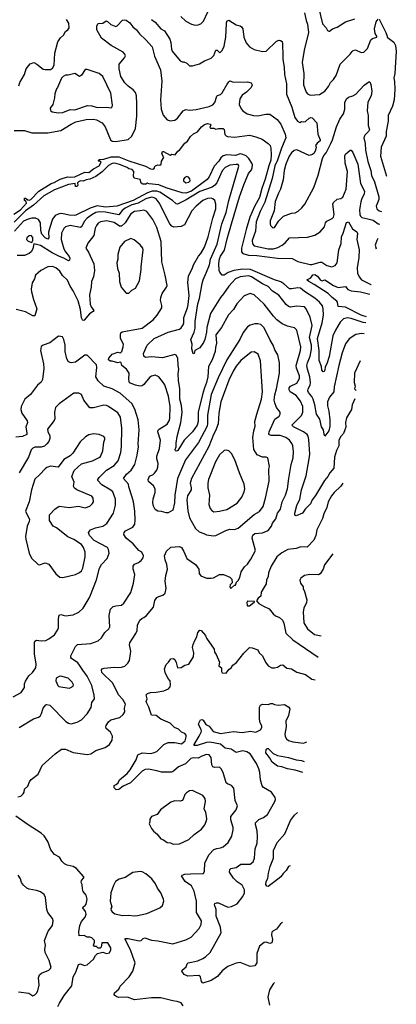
# Model space of a CAD drawing. Extents: x 1921360 to 2014538, y 768294 to 907744.
# Tile 405 of 412: x 2007654 to 2011689, y 876390 to 886942. Entities that reach past the tile are written whole.
import ezdxf

# ---------------------------------------------------------------- set-up
doc = ezdxf.new("R2010")
doc.units = 0

msp = doc.modelspace()

# ---------------------------------------------------------------- linework, layer by layer
at = {"layer": '0CON10XD'}
for points in [[(2010857, 887075), (2010898, 886898), (2010936, 886855), (2010952, 886825), (2010965, 886818)], [(2007645, 886233), (2007655, 886268), (2007704, 886356), (2007724, 886416), (2007765, 886468), (2007805, 886482), (2007838, 886465), (2007905, 886413), (2007925, 886407), (2007985, 886410), (2008006, 886424), (2008023, 886455), (2008032, 886585), (2008064, 886705), (2008092, 886748), (2008124, 886776), (2008143, 886817), (2008170, 886835), (2008184, 886855), (2008181, 886905), (2008156, 886946)], [(2009067, 886945), (2009105, 886914), (2009165, 886845), (2009205, 886824), (2009264, 886735), (2009274, 886696), (2009279, 886625), (2009289, 886605), (2009375, 886501), (2009395, 886490), (2009411, 886489)], [(2009380, 886975), (2009435, 886927), (2009494, 886894), (2009535, 886883), (2009565, 886886), (2009595, 886899), (2009623, 886927), (2009671, 887025)], [(2010704, 887014), (2010722, 886935), (2010737, 886895), (2010748, 886805), (2010703, 886615), (2010681, 886485), (2010697, 886367), (2010695, 886245), (2010723, 886167), (2010739, 886149), (2010765, 886132), (2010865, 886140), (2010924, 886175), (2010962, 886225), (2010985, 886268), (2011015, 886300), (2011044, 886345), (2011087, 886465), (2011195, 886572), (2011217, 886603), (2011227, 886613), (2011252, 886618), (2011312, 886592), (2011340, 886595), (2011379, 886635), (2011415, 886726), (2011435, 886742), (2011480, 886755), (2011481, 886765), (2011464, 886795), (2011457, 886845), (2011475, 886918), (2011495, 886948)], [(2010965, 886818), (2010975, 886820), (2011006, 886844), (2011055, 886861), (2011145, 886918), (2011245, 886951)], [(2011505, 886948), (2011577, 886805), (2011592, 886765), (2011590, 886755), (2011662, 886702), (2011682, 886665), (2011689, 886605), (2011673, 886365), (2011662, 886315), (2011670, 886280), (2011675, 886195), (2011666, 886085), (2011647, 886015), (2011601, 885915), (2011602, 885855), (2011582, 885745), (2011580, 885695), (2011527, 885575), (2011521, 885481), (2011585, 885264)], [(2007595, 885756), (2007705, 885754), (2007785, 885729), (2007955, 885729), (2008096, 885754), (2008205, 885822), (2008255, 885846), (2008365, 885873), (2008446, 885876), (2008478, 885868), (2008538, 885835), (2008569, 885795), (2008628, 885655), (2008645, 885641), (2008683, 885637), (2008815, 885658), (2008857, 885693), (2008895, 885775), (2008908, 885908), (2008909, 886045), (2008904, 886125), (2008893, 886163), (2008870, 886190), (2008815, 886228), (2008779, 886265), (2008739, 886335), (2008719, 886415), (2008721, 886465), (2008778, 886535), (2008786, 886555), (2008782, 886572), (2008764, 886594), (2008635, 886666), (2008530, 886745), (2008482, 886835), (2008482, 886875), (2008495, 886901), (2008544, 886906), (2008579, 886929), (2008595, 886922), (2008632, 886892), (2008685, 886871), (2008697, 886875), (2008754, 886936), (2008775, 886941), (2008795, 886937), (2008835, 886907), (2008866, 886865), (2008904, 886834), (2008939, 886789), (2009004, 886725), (2009075, 886650), (2009100, 886550), (2009164, 886405), (2009178, 886285), (2009162, 886085), (2009170, 885985), (2009190, 885920), (2009235, 885869), (2009265, 885858), (2009315, 885866), (2009345, 885888), (2009406, 885964), (2009435, 885981), (2009475, 885971), (2009545, 885981), (2009685, 886013), (2009725, 886031), (2009746, 886055), (2009765, 886121), (2009775, 886131), (2009805, 886141), (2009825, 886160), (2009878, 886252), (2009893, 886277), (2009905, 886286), (2009945, 886271), (2010095, 886276), (2010133, 886265), (2010146, 886245), (2010134, 886215), (2010083, 886165), (2010038, 886132), (2010012, 886095), (2010007, 886035), (2010026, 885986), (2010045, 885965), (2010092, 885935), (2010158, 885915), (2010205, 885913), (2010290, 885930), (2010335, 885930), (2010412, 885872), (2010451, 885821), (2010500, 885715), (2010506, 885675), (2010460, 885565), (2010417, 885435), (2010386, 885375), (2010360, 885240), (2010281, 884985), (2010232, 884885), (2010189, 884775), (2010179, 884675), (2010146, 884575), (2010149, 884539), (2010165, 884519), (2010315, 884487), (2010375, 884485), (2010421, 884499), (2010466, 884524), (2010499, 884551), (2010546, 884604), (2010737, 884613), (2010815, 884634), (2010875, 884667), (2010920, 884721), (2010931, 884765), (2010945, 884784), (2011002, 884812), (2011018, 884825), (2011024, 884856), (2011010, 884965), (2011015, 884982), (2011055, 885020), (2011095, 885026), (2011115, 885040), (2011151, 885125), (2011168, 885315), (2011140, 885405), (2011137, 885483), (2011145, 885501), (2011195, 885544), (2011205, 885544), (2011225, 885518), (2011276, 885395), (2011305, 885185), (2011347, 885105), (2011344, 885075), (2011315, 885015), (2011309, 884991), (2011294, 884905), (2011300, 884855), (2011307, 884835), (2011321, 884821), (2011383, 884807), (2011443, 884793), (2011495, 884754), (2011512, 884750)], [(2009411, 886489), (2009445, 886478), (2009475, 886446), (2009505, 886446), (2009580, 886470), (2009635, 886501), (2009705, 886529), (2009735, 886558), (2009755, 886616), (2009769, 886615), (2009795, 886590), (2009806, 886594), (2009825, 886613), (2009843, 886657), (2009864, 886756), (2009868, 886902), (2009875, 886928), (2009895, 886938), (2009975, 886886), (2010015, 886876), (2010030, 886865), (2010043, 886843), (2010057, 886755), (2010082, 886695), (2010115, 886652), (2010165, 886624), (2010255, 886600), (2010294, 886606), (2010405, 886712), (2010435, 886724), (2010450, 886720), (2010465, 886708), (2010471, 886685), (2010475, 886555), (2010473, 886515), (2010489, 886435), (2010490, 886355), (2010514, 886256), (2010512, 886145), (2010571, 886005), (2010602, 885895), (2010632, 885855), (2010655, 885840), (2010675, 885852), (2010697, 885847), (2010715, 885850), (2010755, 885886), (2010775, 885893), (2010789, 885889), (2010836, 885836), (2010848, 885715), (2010873, 885655), (2010873, 885645), (2010841, 885619), (2010823, 885595), (2010830, 885575), (2010824, 885545), (2010808, 885512), (2010792, 885498), (2010754, 885486), (2010625, 885549), (2010595, 885539), (2010565, 885514), (2010541, 885479), (2010507, 885395), (2010489, 885325), (2010478, 885225), (2010449, 885125), (2010426, 885084), (2010392, 884995), (2010380, 884895), (2010337, 884785), (2010336, 884755), (2010342, 884735), (2010365, 884712), (2010385, 884714), (2010429, 884785), (2010482, 884838), (2010565, 884867), (2010607, 884873), (2010639, 884891), (2010678, 884925), (2010709, 884965), (2010804, 885145), (2010851, 885275), (2010899, 885455), (2010912, 885488), (2010936, 885515), (2010986, 885614), (2011007, 885655), (2011047, 885793), (2011085, 885875), (2011124, 885935), (2011139, 885985), (2011139, 886055), (2011157, 886093), (2011177, 886113), (2011225, 886126), (2011255, 886144), (2011345, 886242), (2011395, 886277), (2011405, 886277), (2011418, 886248), (2011428, 886175), (2011420, 886125), (2011385, 886057), (2011378, 885965), (2011387, 885915), (2011389, 885809), (2011403, 885765), (2011391, 885745), (2011352, 885705), (2011342, 885675), (2011357, 885615), (2011359, 885545), (2011383, 885423), (2011415, 885325), (2011425, 885271), (2011455, 885205), (2011503, 885045), (2011502, 885015), (2011475, 884945), (2011482, 884915), (2011505, 884895), (2011531, 884886)], [(2008065, 885944), (2008115, 885949), (2008195, 885978), (2008245, 885976), (2008379, 886021), (2008428, 886018), (2008485, 886000), (2008585, 886004), (2008635, 885998), (2008645, 886010), (2008647, 886025), (2008632, 886155), (2008546, 886335), (2008505, 886366), (2008375, 886410), (2008355, 886407), (2008315, 886349), (2008295, 886333), (2008245, 886367), (2008172, 886348), (2008145, 886348), (2008120, 886335), (2008100, 886315), (2008060, 886215), (2008048, 886202), (2008031, 886149), (2008028, 886105), (2008008, 886035), (2007981, 885995), (2007985, 885970), (2008000, 885955), (2008065, 885944)], [(2007591, 884859), (2007662, 884905), (2007725, 884975), (2007724, 884994), (2007704, 885005), (2007705, 885028), (2007715, 885031), (2007740, 885010), (2007755, 885008), (2007774, 885015), (2007860, 885105), (2007990, 885185), (2008023, 885197), (2008087, 885233), (2008165, 885258), (2008195, 885254), (2008245, 885259), (2008352, 885308), (2008395, 885306), (2008446, 885344), (2008504, 885375), (2008526, 885415), (2008517, 885427), (2008504, 885424), (2008493, 885433), (2008510, 885445), (2008555, 885446), (2008635, 885472), (2008715, 885474), (2008825, 885430), (2009003, 885373), (2009055, 885342), (2009079, 885341), (2009098, 885352), (2009100, 885365), (2009110, 885375), (2009135, 885388), (2009155, 885382), (2009170, 885395), (2009173, 885425), (2009197, 885465), (2009177, 885505), (2009185, 885528), (2009195, 885528), (2009265, 885492), (2009285, 885502), (2009320, 885495), (2009347, 885533), (2009366, 885544), (2009425, 885618), (2009451, 885639), (2009485, 885690), (2009515, 885718), (2009560, 885740), (2009601, 885795), (2009635, 885819), (2009665, 885828), (2009694, 885824), (2009702, 885815), (2009692, 885785), (2009698, 885778), (2009735, 885778), (2009755, 885768), (2009785, 885776), (2009835, 885776), (2009846, 885765), (2009852, 885712), (2009865, 885696), (2009880, 885690), (2009955, 885682), (2010115, 885703), (2010185, 885686), (2010251, 885661), (2010315, 885615), (2010338, 885595), (2010344, 885564), (2010350, 885495), (2010345, 885435), (2010323, 885377), (2010285, 885234), (2010248, 885132), (2010223, 885035), (2010170, 884940), (2010120, 884825), (2010079, 884695), (2010032, 884492), (2010032, 884455), (2010045, 884435), (2010105, 884418), (2010195, 884415), (2010415, 884385), (2010572, 884382), (2010635, 884352), (2010765, 884318), (2010785, 884319), (2010875, 884344), (2010893, 884343), (2010945, 884308), (2010997, 884293), (2011035, 884306), (2011054, 884335), (2011075, 884475), (2011100, 884545), (2011102, 884615), (2011120, 884655), (2011155, 884769), (2011177, 884777), (2011220, 884700), (2011265, 884667), (2011275, 884650), (2011268, 884585), (2011290, 884475), (2011287, 884395), (2011271, 884281), (2011272, 884225), (2011290, 884185), (2011318, 884155), (2011415, 884105), (2011420, 884104)], [(2011361, 883694), (2011334, 883696), (2011205, 883741), (2011165, 883747), (2011125, 883735), (2011088, 883702), (2011036, 883615), (2011009, 883555), (2010969, 883331), (2010945, 883253), (2010927, 883223), (2010922, 883185), (2010915, 883170), (2010905, 883167), (2010892, 883185), (2010886, 883225), (2010861, 883291), (2010861, 883395), (2010846, 883525), (2010895, 883695), (2010908, 883775), (2010905, 883845), (2010897, 883875), (2010867, 883915), (2010815, 883958), (2010705, 884029), (2010664, 884064), (2010635, 884070), (2010565, 884056), (2010545, 884058), (2010485, 884113), (2010452, 884132), (2010385, 884155), (2010126, 884266), (2010045, 884270), (2009947, 884253), (2009888, 884232), (2009845, 884204), (2009822, 884205), (2009797, 884237), (2009791, 884255), (2009788, 884328), (2009795, 884380), (2009805, 884408), (2009848, 884472), (2009876, 884595), (2009924, 884756), (2010009, 885045), (2010055, 885174), (2010107, 885295), (2010137, 885333), (2010145, 885355), (2010147, 885385), (2010142, 885405), (2010110, 885455), (2010082, 885482), (2010045, 885498), (2010015, 885503), (2009965, 885485), (2009875, 885494), (2009835, 885482), (2009808, 885462), (2009787, 885425), (2009739, 885371), (2009685, 885258), (2009662, 885228), (2009495, 885105), (2009435, 885083), (2009395, 885087), (2009225, 885139), (2009145, 885171), (2009042, 885182), (2009025, 885190), (2009005, 885178), (2008975, 885178), (2008955, 885190), (2008945, 885230), (2008880, 885245), (2008872, 885265), (2008878, 885315), (2008858, 885335), (2008825, 885343), (2008807, 885357), (2008725, 885392), (2008675, 885406), (2008645, 885401), (2008605, 885379), (2008538, 885312), (2008469, 885261), (2008405, 885232), (2008365, 885226), (2008335, 885213), (2008305, 885214), (2008284, 885205), (2008273, 885195), (2008276, 885165), (2008265, 885156), (2008250, 885155), (2008247, 885187), (2008175, 885175), (2008025, 885120), (2007914, 885055), (2007802, 884955), (2007715, 884894), (2007595, 884772)], [(2011344, 883574), (2011315, 883579), (2011255, 883567), (2011185, 883522), (2011145, 883469), (2011108, 883372), (2011073, 883235), (2011024, 883006), (2011021, 882955), (2010975, 882896), (2010952, 882845), (2010951, 882805), (2010966, 882745), (2010977, 882655), (2010976, 882585), (2010965, 882537), (2010925, 882480), (2010915, 882500), (2010908, 882545), (2010889, 882579), (2010871, 882661), (2010835, 882714), (2010818, 882815), (2010800, 882875), (2010785, 882905), (2010750, 882945), (2010740, 882965), (2010744, 882985), (2010765, 883025), (2010770, 883055), (2010761, 883115), (2010736, 883195), (2010732, 883235), (2010737, 883265), (2010765, 883335), (2010779, 883411), (2010781, 883455), (2010760, 883535), (2010787, 883665), (2010768, 883755), (2010723, 883843), (2010705, 883864), (2010625, 883871), (2010555, 883862), (2010535, 883868), (2010510, 883890), (2010431, 883991), (2010364, 884034), (2010315, 884081), (2010255, 884112), (2010137, 884185), (2010105, 884197), (2010017, 884187), (2009967, 884165), (2009894, 884085), (2009838, 884005), (2009804, 883965), (2009699, 883795), (2009659, 883645), (2009655, 883595), (2009636, 883514), (2009625, 883484), (2009585, 883426), (2009530, 883395), (2009522, 883365), (2009512, 883362), (2009500, 883415), (2009501, 883465), (2009487, 883515), (2009525, 883595), (2009534, 883635), (2009534, 883706), (2009562, 883898), (2009580, 883955), (2009608, 884115), (2009619, 884155), (2009657, 884235), (2009687, 884315), (2009700, 884375), (2009768, 884535), (2009818, 884755), (2009865, 884875), (2009896, 885005), (2010003, 885373), (2009995, 885390), (2009975, 885392), (2009905, 885383), (2009855, 885359), (2009825, 885322), (2009767, 885195), (2009743, 885167), (2009715, 885146), (2009585, 885100), (2009439, 885011), (2009345, 884965), (2009330, 884970), (2009291, 885005), (2009155, 885095), (2009125, 885104), (2009075, 885103), (2009025, 885086), (2008869, 885005), (2008695, 884942), (2008575, 884934), (2008485, 884948), (2008408, 884922), (2008255, 884846), (2008237, 884843), (2008185, 884846), (2008104, 884866), (2008075, 884862), (2008035, 884845), (2008005, 884805), (2007975, 884715), (2007964, 884665), (2007965, 884605), (2007955, 884591), (2007925, 884605), (2007892, 884645), (2007882, 884682), (2007876, 884765), (2007855, 884802), (2007824, 884814), (2007785, 884814), (2007745, 884805), (2007695, 884783), (2007598, 884675)], [(2009435, 885193), (2009465, 885200), (2009480, 885215), (2009477, 885235), (2009463, 885253), (2009445, 885260), (2009425, 885252), (2009408, 885232), (2009410, 885215), (2009435, 885193)], [(2009506, 884284), (2009517, 884315), (2009571, 884409), (2009595, 884438), (2009635, 884504), (2009674, 884615), (2009722, 884815), (2009756, 884915), (2009756, 884965), (2009744, 885004), (2009725, 885024), (2009705, 885031), (2009665, 885026), (2009615, 885004), (2009544, 884945), (2009499, 884895), (2009421, 884745), (2009385, 884726), (2009305, 884720), (2009285, 884728), (2009262, 884755), (2009148, 884978), (2009115, 885022), (2009094, 885034), (2009065, 885039), (2009005, 885024), (2008925, 884977), (2008855, 884958), (2008785, 884924), (2008752, 884898), (2008715, 884852), (2008575, 884880), (2008505, 884884), (2008470, 884875), (2008425, 884851), (2008377, 884815), (2008345, 884780), (2008320, 884725), (2008305, 884715), (2008195, 884737), (2008145, 884723), (2008126, 884705), (2008101, 884655), (2008097, 884585), (2008127, 884485), (2008144, 884454), (2008183, 884405), (2008190, 884385), (2008189, 884365), (2008175, 884359), (2008128, 884388), (2008080, 884405), (2008002, 884442), (2007875, 884521), (2007805, 884540), (2007794, 884485), (2007776, 884455), (2007755, 884435), (2007705, 884415), (2007625, 884416)], [(2007635, 878612), (2007665, 878622), (2007692, 878645), (2007703, 878665), (2007707, 878695), (2007742, 878728), (2007760, 878775), (2007775, 878798), (2007850, 878855), (2007895, 878948), (2008033, 879075), (2008102, 879125), (2008143, 879123), (2008225, 879089), (2008375, 879066), (2008415, 879074), (2008470, 879110), (2008568, 879142), (2008616, 879174), (2008645, 879222), (2008650, 879265), (2008626, 879305), (2008581, 879345), (2008576, 879365), (2008582, 879378), (2008605, 879417), (2008631, 879439), (2008728, 879465), (2008764, 879495), (2008779, 879525), (2008776, 879565), (2008786, 879605), (2008760, 879655), (2008711, 879705), (2008652, 879832), (2008534, 879945), (2008529, 879975), (2008536, 879984), (2008558, 879992), (2008665, 880002), (2008715, 879998), (2008745, 880002), (2008779, 880015), (2008812, 880045), (2008830, 880075), (2008842, 880145), (2008843, 880175), (2008831, 880241), (2008834, 880265), (2008900, 880365), (2008912, 880395), (2008917, 880453), (2008942, 880505), (2008961, 880525), (2008984, 880534), (2009013, 880557), (2009087, 880645), (2009103, 880717), (2009122, 880748), (2009145, 880762), (2009187, 880773), (2009214, 880796), (2009222, 880845), (2009214, 880925), (2009220, 880985), (2009238, 881055), (2009230, 881105), (2009211, 881155), (2009206, 881195), (2009226, 881245), (2009275, 881289), (2009365, 881296), (2009386, 881286), (2009414, 881244), (2009445, 881168), (2009538, 881105), (2009572, 881052), (2009578, 881008), (2009595, 880983), (2009655, 880956), (2009705, 880957), (2009729, 880961), (2009795, 880997), (2009837, 880996), (2009905, 880966), (2009927, 880945), (2009932, 880908), (2009910, 880885), (2009904, 880865), (2009911, 880851), (2009925, 880853), (2009955, 880880), (2009965, 880880), (2009978, 880915), (2009995, 880932), (2010013, 880965), (2010026, 881025), (2010062, 881078), (2010094, 881106), (2010131, 881159), (2010180, 881255), (2010145, 881385), (2010151, 881419), (2010172, 881435), (2010255, 881443), (2010315, 881469), (2010352, 881515), (2010363, 881547), (2010399, 881591), (2010416, 881654), (2010450, 881695), (2010465, 881775), (2010503, 881845), (2010525, 881915), (2010536, 882024), (2010561, 882175), (2010583, 882245), (2010588, 882315), (2010581, 882375), (2010571, 882401), (2010545, 882436), (2010505, 882464), (2010445, 882486), (2010348, 882485), (2010332, 882492), (2010324, 882504), (2010326, 882525), (2010388, 882662), (2010435, 882694), (2010444, 882715), (2010446, 882736), (2010407, 882785), (2010386, 882836), (2010382, 882865), (2010389, 882921), (2010407, 882985), (2010439, 883155), (2010437, 883265), (2010419, 883349), (2010386, 883405), (2010371, 883455), (2010336, 883506), (2010275, 883641), (2010236, 883676), (2010205, 883684), (2010175, 883682), (2010125, 883667), (2010095, 883649), (2010049, 883591), (2010012, 883515), (2009875, 883297), (2009779, 883105), (2009707, 882925), (2009666, 882705), (2009667, 882613), (2009661, 882585), (2009571, 882409), (2009431, 882225), (2009345, 882025), (2009315, 881845), (2009313, 881765), (2009294, 881685), (2009245, 881658), (2009225, 881658), (2009175, 881673), (2009135, 881676), (2009104, 881694), (2009087, 881727), (2009082, 881765), (2009084, 881806), (2009106, 881875), (2009104, 881914), (2009087, 881945), (2009033, 881993), (2009029, 882015), (2009045, 882049), (2009085, 882068), (2009099, 882081), (2009124, 882116), (2009135, 882145), (2009137, 882185), (2009125, 882235), (2009125, 882265), (2009153, 882345), (2009163, 882435), (2009135, 882525), (2009138, 882542), (2009148, 882552), (2009233, 882607), (2009255, 882642), (2009262, 882668), (2009265, 882795), (2009249, 882909), (2009208, 883028), (2009185, 883066), (2009145, 883114), (2009105, 883132), (2009065, 883123), (2009043, 883107), (2008985, 883031), (2008965, 883017), (2008940, 883015), (2008894, 883024), (2008832, 883051), (2008823, 883085), (2008827, 883155), (2008797, 883197), (2008748, 883235), (2008742, 883265), (2008735, 883272), (2008704, 883264), (2008645, 883283), (2008623, 883283), (2008604, 883295), (2008609, 883315), (2008645, 883357), (2008705, 883378), (2008735, 883373), (2008749, 883385), (2008764, 883436), (2008766, 883465), (2008734, 883524), (2008733, 883567), (2008739, 883585), (2008753, 883597), (2008965, 883637), (2009085, 883724), (2009128, 883775), (2009176, 883855), (2009178, 883878), (2009164, 883935), (2009166, 883965), (2009181, 884009), (2009226, 884074), (2009233, 884095), (2009214, 884205), (2009177, 884347), (2009170, 884565), (2009125, 884715), (2009082, 884802), (2009016, 884886), (2008985, 884902), (2008945, 884895), (2008885, 884885), (2008845, 884863), (2008785, 884765), (2008745, 884731), (2008725, 884730), (2008665, 884769), (2008585, 884787), (2008520, 884775), (2008495, 884760), (2008475, 884735), (2008463, 884707), (2008449, 884631), (2008383, 884547), (2008363, 884495), (2008391, 884451), (2008449, 884325), (2008456, 884255), (2008443, 884185), (2008424, 884135), (2008419, 884075), (2008403, 883995), (2008408, 883895), (2008418, 883865), (2008448, 883825), (2008442, 883815), (2008402, 883788), (2008345, 883723), (2008335, 883720), (2008328, 883725), (2008315, 883748), (2008307, 883835), (2008280, 883930), (2008228, 884038), (2008195, 884085), (2008165, 884149), (2008111, 884201), (2008085, 884246), (2008041, 884281), (2008005, 884296), (2007955, 884293), (2007880, 884255), (2007824, 884205), (2007811, 884165), (2007787, 884123), (2007778, 884055), (2007781, 884025), (2007801, 883945), (2007836, 883845), (2007815, 883768), (2007795, 883770), (2007715, 883811), (2007615, 883836)], [(2007785, 884553), (2007796, 884574), (2007795, 884608), (2007775, 884630), (2007755, 884627), (2007732, 884605), (2007727, 884585), (2007745, 884567), (2007785, 884553)], [(2008825, 884010), (2008856, 884044), (2008893, 884065), (2008937, 884143), (2008957, 884265), (2008956, 884295), (2008978, 884475), (2008974, 884495), (2008945, 884530), (2008882, 884582), (2008845, 884596), (2008776, 884564), (2008726, 884505), (2008704, 884425), (2008706, 884375), (2008693, 884335), (2008703, 884275), (2008720, 884225), (2008722, 884135), (2008741, 884075), (2008795, 884013), (2008825, 884010)], [(2011490, 884596), (2011480, 884575), (2011463, 884525), (2011474, 884485)], [(2011245, 882877), (2011218, 882815), (2011209, 882765), (2011156, 882675), (2011144, 882625), (2011148, 882575), (2011139, 882545), (2011122, 882508), (2011095, 882475), (2011075, 882435), (2011073, 882375), (2011048, 882325), (2011027, 882255), (2011020, 882135), (2010976, 882085), (2010954, 882046), (2010919, 882005), (2010825, 881844), (2010789, 881795), (2010770, 881755), (2010713, 881695), (2010685, 881652), (2010615, 881624), (2010602, 881632), (2010602, 881655), (2010625, 881735), (2010654, 881805), (2010672, 881905), (2010723, 882055), (2010755, 882235), (2010761, 882285), (2010753, 882443), (2010745, 882478), (2010733, 882495), (2010695, 882524), (2010587, 882577), (2010571, 882595), (2010675, 882699), (2010689, 882735), (2010687, 882795), (2010662, 882855), (2010615, 882914), (2010553, 882955), (2010541, 882975), (2010543, 882995), (2010555, 883013), (2010622, 883048), (2010652, 883095), (2010652, 883125), (2010619, 883209), (2010616, 883235), (2010662, 883395), (2010666, 883435), (2010622, 883615), (2010600, 883640), (2010565, 883648), (2010525, 883656), (2010465, 883684), (2010409, 883725), (2010373, 883763), (2010275, 883895), (2010166, 883995), (2010125, 884009), (2010058, 883982), (2009982, 883898), (2009943, 883837), (2009891, 883779), (2009816, 883645), (2009755, 883565), (2009764, 883475), (2009751, 883429), (2009749, 883385), (2009715, 883295), (2009676, 883225), (2009671, 883115), (2009657, 883055), (2009634, 882996), (2009611, 882925), (2009567, 882735), (2009565, 882635), (2009555, 882595), (2009505, 882526), (2009415, 882435), (2009347, 882325), (2009335, 882318), (2009325, 882321), (2009321, 882335), (2009331, 882365), (2009329, 882405), (2009340, 882475), (2009382, 882625), (2009393, 882733), (2009389, 882809), (2009370, 882875), (2009371, 882985), (2009354, 883076), (2009351, 883145), (2009358, 883195), (2009353, 883237), (2009347, 883315), (2009331, 883345), (2009315, 883355), (2009185, 883319), (2009065, 883330), (2009002, 883322), (2008984, 883335), (2008982, 883365), (2009020, 883455), (2009095, 883526), (2009245, 883593), (2009365, 883627), (2009385, 883641), (2009405, 883671), (2009412, 883695), (2009411, 883749), (2009452, 883855), (2009459, 883891), (2009468, 883985), (2009457, 884127), (2009463, 884195), (2009506, 884284)], [(2011370, 883759), (2011345, 883764), (2011313, 883775), (2011145, 883861), (2011065, 883867), (2011060, 883915), (2011053, 883925), (2011001, 883965), (2010959, 884009), (2010808, 884105), (2010751, 884135), (2010730, 884155), (2010772, 884175), (2010795, 884206), (2010815, 884210), (2010845, 884193), (2010875, 884154), (2010895, 884144), (2010925, 884153), (2011015, 884094), (2011065, 884072), (2011145, 884081), (2011169, 884049), (2011207, 884037), (2011306, 884024), (2011405, 884000)], [(2007648, 879355), (2007800, 879450), (2007854, 879466), (2007872, 879478), (2007889, 879505), (2007905, 879562), (2007935, 879601), (2007946, 879604), (2007975, 879594), (2008149, 879419), (2008175, 879402), (2008205, 879396), (2008268, 879412), (2008315, 879438), (2008378, 879502), (2008418, 879572), (2008428, 879625), (2008456, 879665), (2008453, 879703), (2008427, 879805), (2008376, 879906), (2008329, 879969), (2008296, 880026), (2008275, 880049), (2008208, 880095), (2008201, 880105), (2008201, 880125), (2008253, 880225), (2008274, 880245), (2008415, 880256), (2008496, 880284), (2008532, 880318), (2008567, 880373), (2008610, 880415), (2008621, 880435), (2008611, 880555), (2008627, 880625), (2008657, 880653), (2008685, 880662), (2008743, 880667), (2008771, 880689), (2008846, 880804), (2008872, 880902), (2008889, 880995), (2008868, 881055), (2008868, 881085), (2008884, 881106), (2008926, 881124), (2008954, 881145), (2008976, 881175), (2008979, 881195), (2008964, 881234), (2008932, 881252), (2008870, 881325), (2008796, 881385), (2008769, 881425), (2008773, 881445), (2008789, 881465), (2008866, 881505), (2008886, 881535), (2008892, 881578), (2008887, 881675), (2008873, 881775), (2008860, 881825), (2008824, 881934), (2008819, 881965), (2008767, 882025), (2008799, 882071), (2008848, 882115), (2008888, 882175), (2008914, 882276), (2008926, 882365), (2008922, 882395), (2008935, 882545), (2008923, 882653), (2008888, 882768), (2008857, 882827), (2008730, 882940), (2008645, 882986), (2008556, 883015), (2008495, 883070), (2008468, 883115), (2008480, 883215), (2008475, 883243), (2008375, 883347), (2008352, 883345), (2008250, 883270), (2008205, 883264), (2008176, 883275), (2008158, 883308), (2008141, 883385), (2008140, 883455), (2008126, 883516), (2008112, 883542), (2008069, 883551), (2007975, 883478), (2007905, 883453), (2007885, 883440), (2007877, 883395), (2007908, 883255), (2007912, 883205), (2007899, 883085), (2007885, 883059), (2007845, 883026), (2007769, 882925), (2007708, 882875), (2007671, 882795), (2007667, 882765), (2007676, 882726), (2007734, 882644), (2007736, 882625), (2007721, 882575), (2007732, 882515), (2007729, 882495), (2007684, 882475), (2007613, 882467)], [(2009730, 881410), (2009755, 881414), (2009862, 881468), (2009905, 881481), (2009955, 881480), (2009995, 881494), (2010165, 881639), (2010225, 881673), (2010261, 881725), (2010288, 881815), (2010328, 881998), (2010324, 882125), (2010329, 882155), (2010313, 882245), (2010295, 882254), (2010255, 882253), (2010198, 882278), (2010163, 882335), (2010151, 882465), (2010161, 882535), (2010176, 882585), (2010172, 882635), (2010194, 882716), (2010246, 882875), (2010257, 882955), (2010235, 883285), (2010208, 883358), (2010165, 883382), (2010135, 883380), (2010025, 883288), (2009975, 883229), (2009940, 883175), (2009895, 883079), (2009809, 882845), (2009788, 882725), (2009779, 882611), (2009753, 882535), (2009732, 882495), (2009682, 882368), (2009495, 882025), (2009481, 881975), (2009492, 881925), (2009490, 881905), (2009452, 881838), (2009444, 881795), (2009457, 881677), (2009473, 881605), (2009538, 881488), (2009576, 881455), (2009627, 881437), (2009655, 881420), (2009730, 881410)], [(2011303, 883286), (2011240, 883155), (2011237, 883055), (2011247, 883015), (2011242, 882985), (2011255, 882970), (2011258, 882971)], [(2007585, 879686), (2007669, 879731), (2007707, 879785), (2007704, 879825), (2007717, 879853), (2007751, 879909), (2007790, 879945), (2007826, 879995), (2007829, 880035), (2007813, 880147), (2007811, 880275), (2007815, 880283), (2007835, 880294), (2007885, 880286), (2007935, 880289), (2007966, 880305), (2008025, 880350), (2008060, 880400), (2008069, 880425), (2008068, 880522), (2008078, 880562), (2008094, 880566), (2008145, 880554), (2008225, 880564), (2008289, 880591), (2008333, 880637), (2008399, 880741), (2008414, 880775), (2008475, 880938), (2008508, 881065), (2008531, 881105), (2008592, 881168), (2008613, 881225), (2008606, 881265), (2008595, 881285), (2008451, 881361), (2008403, 881415), (2008392, 881445), (2008414, 881476), (2008465, 881496), (2008545, 881515), (2008586, 881544), (2008658, 881655), (2008681, 881739), (2008682, 881805), (2008651, 881881), (2008631, 881901), (2008535, 881958), (2008491, 882005), (2008491, 882015), (2008505, 882036), (2008585, 882114), (2008665, 882166), (2008710, 882215), (2008738, 882305), (2008743, 882367), (2008748, 882565), (2008733, 882683), (2008705, 882727), (2008607, 882797), (2008585, 882807), (2008555, 882811), (2008445, 882782), (2008405, 882784), (2008340, 882865), (2008315, 882926), (2008288, 882938), (2008235, 882940), (2008075, 882825), (2008039, 882785), (2008026, 882735), (2008029, 882665), (2008024, 882646), (2007951, 882555), (2007955, 882527), (2007976, 882484), (2007977, 882453), (2007965, 882421), (2007945, 882395), (2007918, 882372), (2007885, 882359), (2007815, 882360), (2007795, 882351), (2007778, 882332), (2007747, 882255), (2007649, 882085)], [(2008115, 880964), (2008252, 880995), (2008294, 881016), (2008315, 881035), (2008330, 881065), (2008354, 881185), (2008357, 881235), (2008337, 881285), (2008315, 881319), (2008235, 881371), (2008170, 881400), (2008047, 881497), (2008014, 881514), (2007972, 881575), (2007974, 881636), (2008029, 881695), (2008075, 881728), (2008185, 881714), (2008285, 881727), (2008355, 881710), (2008405, 881729), (2008435, 881757), (2008446, 881776), (2008441, 881815), (2008427, 881835), (2008265, 881904), (2008242, 881922), (2008232, 881942), (2008237, 881985), (2008214, 882045), (2008239, 882111), (2008315, 882182), (2008435, 882213), (2008505, 882249), (2008518, 882262), (2008545, 882320), (2008556, 882415), (2008567, 882445), (2008565, 882460), (2008554, 882474), (2008505, 882496), (2008448, 882502), (2008395, 882492), (2008359, 882471), (2008303, 882417), (2008223, 882295), (2008195, 882267), (2008125, 882227), (2008065, 882147), (2007985, 882156), (2007945, 882144), (2007925, 882130), (2007871, 882069), (2007815, 882019), (2007780, 881905), (2007757, 881775), (2007716, 881675), (2007758, 881585), (2007757, 881565), (2007733, 881515), (2007717, 881405), (2007719, 881375), (2007754, 881226), (2007780, 881170), (2007852, 881102), (2007865, 881100), (2007925, 881122), (2007965, 881108), (2008042, 881005), (2008085, 880966), (2008115, 880964)], [(2009735, 881668), (2009795, 881674), (2009875, 881693), (2009985, 881762), (2010034, 881825), (2010059, 881881), (2010066, 881914), (2010059, 881965), (2010008, 882085), (2009959, 882225), (2009924, 882294), (2009895, 882320), (2009865, 882329), (2009843, 882325), (2009795, 882278), (2009752, 882205), (2009677, 882015), (2009669, 881975), (2009668, 881925), (2009688, 881845), (2009682, 881745), (2009694, 881704), (2009712, 881682), (2009735, 881668)], [(2011116, 881975), (2011095, 881944), (2011025, 881875), (2010995, 881840), (2010960, 881775), (2010945, 881715), (2010912, 881645), (2010900, 881595), (2010837, 881475), (2010828, 881415), (2010807, 881363), (2010735, 881288), (2010665, 881291), (2010615, 881274), (2010527, 881263), (2010462, 881228), (2010410, 881185), (2010349, 881085), (2010319, 881015), (2010316, 880975), (2010299, 880935), (2010294, 880895), (2010242, 880805), (2010236, 880764), (2010208, 880742), (2010190, 880715), (2010217, 880687), (2010266, 880656), (2010328, 880628), (2010369, 880575), (2010394, 880554), (2010437, 880537), (2010471, 880505), (2010484, 880475), (2010507, 880366), (2010579, 880295), (2010852, 880109)], [(2011008, 881216), (2010921, 881099), (2010904, 881055), (2010872, 881005), (2010855, 880994), (2010764, 880996), (2010706, 880984), (2010667, 880955), (2010656, 880935), (2010663, 880903), (2010691, 880865), (2010692, 880845), (2010707, 880815), (2010729, 880725), (2010728, 880695), (2010698, 880635), (2010690, 880595), (2010697, 880477), (2010736, 880415), (2010813, 880353), (2010883, 880338)], [(2010095, 880660), (2010115, 880662), (2010150, 880685), (2010168, 880702), (2010168, 880708), (2010095, 880710), (2010088, 880695), (2010092, 880665), (2010095, 880660)], [(2009407, 876375), (2009385, 876405), (2009341, 876421), (2009296, 876426), (2009165, 876459), (2009065, 876459), (2008885, 876436), (2008810, 876465), (2008714, 876464), (2008695, 876469), (2008672, 876485), (2008667, 876495), (2008669, 876511), (2008715, 876553), (2008732, 876585), (2008826, 876685), (2008866, 876744), (2008892, 876835), (2008867, 876903), (2008840, 876975), (2008783, 877085), (2008785, 877096), (2008815, 877096), (2008935, 877069), (2008955, 877074), (2008977, 877095), (2008995, 877101), (2009065, 877078), (2009135, 877070), (2009296, 877036), (2009435, 877079), (2009492, 877108), (2009577, 877203), (2009597, 877245), (2009602, 877285), (2009547, 877375), (2009548, 877495), (2009525, 877604), (2009495, 877661), (2009427, 877705), (2009389, 877765), (2009396, 877774), (2009425, 877784), (2009485, 877788), (2009625, 877790), (2009634, 877815), (2009638, 877905), (2009683, 877995), (2009735, 878047), (2009765, 878061), (2009805, 878066), (2009835, 878078), (2009889, 878125), (2009927, 878193), (2009941, 878259), (2009940, 878285), (2009915, 878365), (2009917, 878403), (2009972, 878475), (2009986, 878515), (2009962, 878575), (2009950, 878705), (2009925, 878736), (2009882, 878752), (2009867, 878765), (2009833, 878875), (2009812, 878915), (2009795, 878931), (2009745, 878926), (2009723, 878935), (2009714, 878955), (2009705, 879035), (2009685, 879065), (2009655, 879066), (2009605, 879048), (2009565, 879029), (2009511, 879031), (2009486, 879024), (2009432, 878968), (2009357, 878933), (2009302, 878888), (2009282, 878878), (2009175, 878877), (2009125, 878893), (2009035, 878909), (2008999, 878905), (2008965, 878887), (2008841, 878765), (2008764, 878726), (2008715, 878691), (2008687, 878687), (2008665, 878710), (2008666, 878734), (2008688, 878745), (2008708, 878765), (2008723, 878795), (2008806, 878864), (2008839, 878901), (2008902, 879008), (2008918, 879062), (2008965, 879086), (2009055, 879079), (2009085, 879084), (2009125, 879099), (2009150, 879125), (2009197, 879175), (2009245, 879196), (2009317, 879197), (2009387, 879183), (2009426, 879215), (2009437, 879255), (2009436, 879275), (2009425, 879292), (2009388, 879308), (2009355, 879340), (2009313, 879355), (2009265, 879403), (2009167, 879447), (2009115, 879484), (2009065, 879488), (2009036, 879575), (2009011, 879625), (2009009, 879635), (2009019, 879665), (2009010, 879705), (2009025, 879719), (2009055, 879730), (2009115, 879734), (2009200, 879750), (2009248, 879772), (2009267, 879793), (2009271, 879815), (2009266, 879856), (2009241, 879885), (2009212, 879945), (2009204, 879985), (2009225, 880032), (2009250, 880055), (2009275, 880092), (2009303, 880097), (2009316, 880086), (2009332, 880052), (2009345, 879994), (2009385, 879998), (2009425, 880026), (2009465, 880036), (2009517, 880113), (2009521, 880155), (2009506, 880215), (2009512, 880245), (2009530, 880290), (2009553, 880327), (2009563, 880375), (2009585, 880399), (2009597, 880395), (2009644, 880344), (2009656, 880315), (2009737, 880197), (2009740, 880165), (2009758, 880138), (2009793, 880055), (2009788, 880018), (2009817, 879995), (2009817, 879957), (2009825, 879942), (2009865, 879940), (2009893, 879977), (2009920, 879995), (2009939, 880025), (2009976, 880054), (2010056, 880154), (2010116, 880214), (2010145, 880211), (2010207, 880187), (2010221, 880155), (2010256, 880125), (2010286, 880056), (2010315, 880019), (2010356, 879996), (2010384, 879994), (2010415, 880004), (2010447, 880023), (2010475, 880029), (2010515, 879993), (2010565, 879986), (2010625, 879949), (2010715, 879926), (2010785, 879876), (2010820, 879867)], [(2008185, 879778), (2008195, 879782), (2008225, 879798), (2008229, 879815), (2008215, 879843), (2008173, 879885), (2008095, 879907), (2008075, 879904), (2008043, 879885), (2008041, 879855), (2008064, 879805), (2008074, 879794), (2008185, 879778)], [(2010471, 877265), (2010449, 877251), (2010405, 877196), (2010367, 877175), (2010357, 877163), (2010352, 877135), (2010364, 877085), (2010355, 877047), (2010335, 877043), (2010295, 877054), (2010275, 877053), (2010225, 877014), (2010195, 876935), (2010195, 876835), (2010175, 876801), (2010125, 876794), (2010016, 876836), (2009975, 876829), (2009883, 876795), (2009823, 876747), (2009775, 876687), (2009706, 876644), (2009617, 876617), (2009602, 876635), (2009591, 876685), (2009575, 876700), (2009455, 876690), (2009415, 876710), (2009391, 876745), (2009395, 876757), (2009438, 876792), (2009447, 876825), (2009458, 876835), (2009563, 876857), (2009615, 876881), (2009645, 876899), (2009695, 876946), (2009811, 877155), (2009805, 877215), (2009758, 877335), (2009759, 877405), (2009741, 877455), (2009745, 877470), (2009762, 877478), (2009784, 877476), (2009885, 877429), (2009923, 877437), (2009985, 877466), (2010045, 877546), (2010064, 877585), (2010064, 877615), (2010039, 877665), (2009983, 877703), (2009945, 877741), (2009903, 877805), (2009904, 877835), (2009916, 877844), (2009974, 877855), (2010025, 877892), (2010125, 877893), (2010154, 877916), (2010169, 877955), (2010176, 878055), (2010197, 878115), (2010203, 878187), (2010199, 878249), (2010180, 878315), (2010181, 878335), (2010215, 878372), (2010265, 878391), (2010310, 878425), (2010389, 878565), (2010394, 878585), (2010390, 878605), (2010352, 878665), (2010265, 878714), (2010252, 878732), (2010233, 878795), (2010227, 878875), (2010215, 878915), (2010192, 878972), (2010125, 879074), (2010088, 879095), (2010045, 879107), (2009975, 879088), (2009918, 879125), (2009854, 879134), (2009805, 879177), (2009692, 879198), (2009654, 879196), (2009555, 879165), (2009524, 879165), (2009522, 879175), (2009578, 879265), (2009602, 879315), (2009599, 879335), (2009576, 879375), (2009571, 879395), (2009592, 879438), (2009605, 879442), (2009621, 879435), (2009649, 879389), (2009685, 879369), (2009727, 879315), (2009805, 879292), (2009943, 879313), (2010038, 879302), (2010126, 879316), (2010185, 879307), (2010235, 879331), (2010249, 879355), (2010248, 879375), (2010229, 879405), (2010222, 879445), (2010224, 879575), (2010233, 879597), (2010255, 879608), (2010315, 879604), (2010346, 879614), (2010364, 879614), (2010383, 879603), (2010425, 879594), (2010492, 879602), (2010536, 879576), (2010547, 879555), (2010535, 879485), (2010505, 879425), (2010508, 879365), (2010495, 879285), (2010499, 879259), (2010514, 879234), (2010535, 879218), (2010582, 879202), (2010695, 879189), (2010731, 879203)], [(2010687, 878874), (2010605, 878900), (2010525, 878913), (2010463, 878933), (2010415, 878943), (2010359, 878985), (2010331, 879035), (2010290, 879085), (2010295, 879122), (2010305, 879132), (2010315, 879133), (2010369, 879079), (2010415, 879057), (2010535, 879034), (2010615, 879008), (2010675, 879003), (2010703, 878993)], [(2009297, 878107), (2009365, 878110), (2009465, 878156), (2009522, 878208), (2009601, 878265), (2009637, 878313), (2009652, 878348), (2009658, 878375), (2009656, 878405), (2009648, 878445), (2009629, 878485), (2009646, 878564), (2009641, 878595), (2009617, 878627), (2009505, 878682), (2009475, 878676), (2009440, 878655), (2009425, 878638), (2009405, 878588), (2009393, 878575), (2009374, 878566), (2009315, 878569), (2009275, 878556), (2009163, 878475), (2009127, 878423), (2009065, 878402), (2009048, 878375), (2009050, 878345), (2009042, 878325), (2009067, 878275), (2009087, 878245), (2009123, 878215), (2009165, 878163), (2009195, 878152), (2009235, 878123), (2009269, 878119), (2009297, 878107)], [(2007745, 878312), (2007614, 878405)], [(2010553, 877873), (2010535, 877866), (2010510, 877825), (2010477, 877793), (2010451, 877755), (2010389, 877705), (2010315, 877654), (2010302, 877655), (2010290, 877675), (2010296, 877705), (2010313, 877737), (2010319, 877795), (2010338, 877865), (2010372, 877955), (2010375, 878038), (2010411, 878125), (2010495, 878218), (2010555, 878358), (2010598, 878415), (2010629, 878446)], [(2008062, 876365), (2008079, 876401), (2008129, 876485), (2008212, 876588), (2008227, 876685), (2008255, 876733), (2008284, 876816), (2008305, 876824), (2008345, 876806), (2008377, 876813), (2008445, 876875), (2008465, 876913), (2008487, 876933), (2008545, 876948), (2008585, 876933), (2008615, 876940), (2008630, 876975), (2008630, 876995), (2008597, 877047), (2008535, 877050), (2008527, 877003), (2008515, 876990), (2008495, 876990), (2008475, 877010), (2008455, 877010), (2008443, 877023), (2008454, 877055), (2008454, 877075), (2008425, 877101), (2008405, 877111), (2008375, 877110), (2008345, 877127), (2008292, 877125), (2008286, 877165), (2008297, 877235), (2008315, 877277), (2008357, 877325), (2008367, 877355), (2008360, 877385), (2008330, 877425), (2008333, 877435), (2008355, 877449), (2008366, 877464), (2008378, 877515), (2008365, 877558), (2008335, 877600), (2008326, 877626), (2008323, 877673), (2008313, 877695), (2008317, 877715), (2008340, 877745), (2008340, 877755), (2008264, 877844), (2008225, 877866), (2008161, 877881), (2008135, 877894), (2008104, 877925), (2008080, 877965), (2008025, 877996), (2007986, 878045), (2007957, 878135), (2007915, 878194), (2007883, 878223), (2007745, 878312)], [(2007642, 876525), (2007750, 876510), (2007795, 876480), (2007815, 876490), (2007835, 876510), (2007849, 876535), (2007863, 876595), (2007856, 876674), (2007865, 876705), (2007887, 876723), (2007965, 876754), (2007985, 876772), (2007990, 876785), (2007968, 876858), (2007928, 876945), (2007922, 876978), (2007929, 877025), (2007921, 877075), (2007960, 877175), (2008006, 877235), (2008014, 877285), (2008005, 877308), (2007956, 877375), (2007944, 877404), (2007929, 877535), (2007917, 877565), (2007875, 877594), (2007835, 877609), (2007755, 877624), (2007732, 877635), (2007693, 877665), (2007674, 877694), (2007662, 877735), (2007636, 877775)], [(2008885, 877339), (2008915, 877343), (2009017, 877363), (2009155, 877423), (2009185, 877448), (2009198, 877495), (2009196, 877515), (2009166, 877585), (2009130, 877635), (2009110, 877680), (2009069, 877735), (2009005, 877788), (2008965, 877811), (2008945, 877814), (2008865, 877804), (2008785, 877748), (2008720, 877730), (2008682, 877705), (2008658, 877662), (2008631, 877585), (2008622, 877495), (2008640, 877435), (2008632, 877415), (2008634, 877395), (2008645, 877379), (2008675, 877360), (2008755, 877343), (2008815, 877346), (2008885, 877339)], [(2010385, 876623), (2010375, 876611), (2010332, 876545), (2010312, 876465), (2010332, 876382)]]:
    msp.add_lwpolyline(points, dxfattribs=at)

doc.saveas('drawing.dxf')
